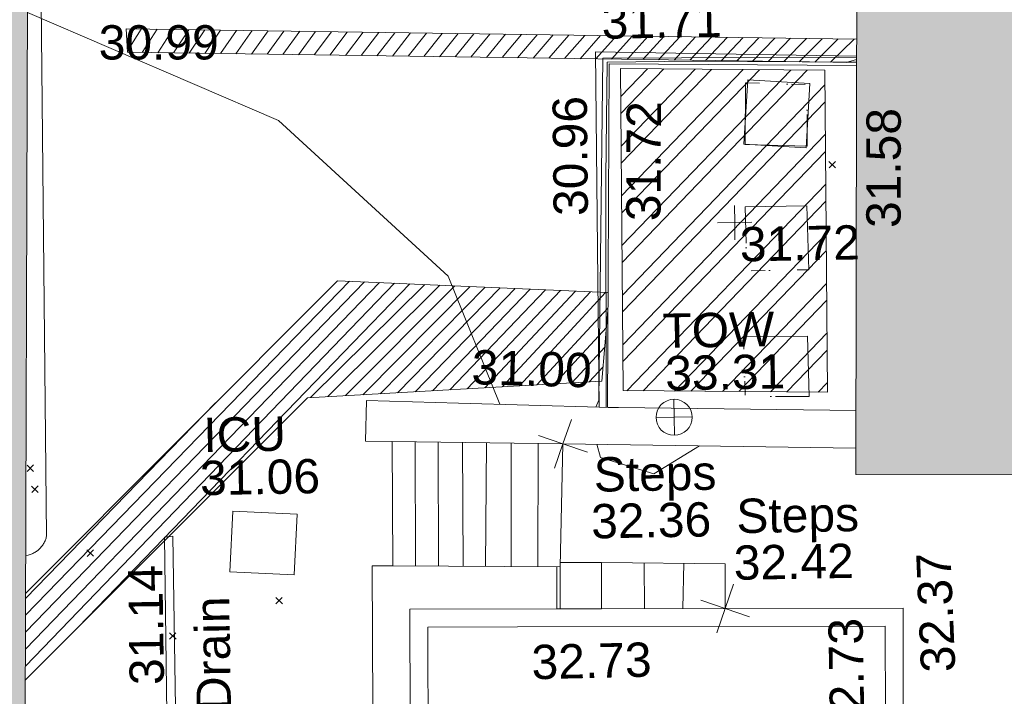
# Model space of a CAD drawing. Header units: millimetres. Extents: x -287732 to 520720, y -103372 to 287754.
# Tile 301 of 380: x 126117 to 136870, y 231773 to 239168. Entities that reach past the tile are written whole.
import ezdxf

# ---------------------------------------------------------------- set-up
doc = ezdxf.new("R2010")
doc.units = ezdxf.units.MM
for name, pattern in [('IMPORT-HIDDEN2 _3_', [4762.5, 3175, -1587.5]), ('IMPORT-UG_ELEC_STREET LIGHTING_QLB2 _2_', [2700, 1500, -300.0000000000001, 0, -250, 150, -300.0000000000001, 0, -200]), ('IMPORT-UG_UNIDENTIFIED_QLA _2_', [2350, 1500, -300.0000000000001, 0, -50, 150, -300.0000000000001, 0, -50])]:
    doc.linetypes.add(name, pattern=pattern)
for name, color, linetype, lineweight, true_color in [('00_TOPO_TOP_OF_WALL', 7, 'Continuous', 9, 0x666666), ('00_UAV_BUILDING_OUTLINE', 5, 'Continuous', 9, 0x0000ff), ('00_UAV_CONCRETE', 9, 'Continuous', 9, 0x808080), ('00_UAV_FENCE', 7, 'Continuous', 9, 0x264c2f), ('00_UAV_LAND_DRAIN', 7, 'Continuous', 9, 0xff7f7f), ('00_UAV_LEVEL_SPOT', 7, 'Continuous', 9, 0x666666), ('00_UAV_PIPE', 140, 'Continuous', 9, 0x00bfff), ('00_UAV_SERV_IC', 5, 'Continuous', 9, 0x0000ff), ('00_UAV_STEPS', 7, 'Continuous', 9, 0x666666), ('00_UAV_TOP_OF_WALL', 7, 'Continuous', 9, 0x666666), ('00_UAV_WALL', 7, 'Continuous', 9, 0x7c00a5), ('00_UAV_WALL_RETAINING', 7, 'Continuous', 9, 0x7c00a5), ('01_DTM_CONTOUR_MNR', 7, 'Continuous', 9, 0xa5a552), ('12333-PUM-2D-U-0001-C01 - Rev2_REVIT IMPORT_dwg', 7, 'Continuous', 9, 0x767676), ('A_RHA_Line', 7, 'Continuous', 9, 0x00a600), ('PUM-CHAMBER EXTENTS', 6, 'IMPORT-HIDDEN2 _3_', 9, 0xff00ff), ('PUM-SCAR', 7, 'Continuous', 9, 0x999999), ('PUM-UNIDENTIFIED UTILITIES-QLA', 7, 'IMPORT-UG_UNIDENTIFIED_QLA _2_', 9, 0x52a500)]:
    doc.layers.add(name, color=color, linetype=linetype, lineweight=lineweight, true_color=true_color)
doc.layers.add('A_RHA_Detail', color=7, linetype='Continuous', lineweight=9)
doc.layers.add('GEN-TEXT', color=7, linetype='Continuous', lineweight=9)
doc.styles.add('Swis721 Lt BT_2', font='swissl.ttf', dxfattribs={"height": 375})
pattern_1 = [(225, (-533641079.65, -725615854.3560001), (88.38834764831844, -88.38834764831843), [])]

# ---------------------------------------------------------------- blocks, each defined once
blk = doc.blocks.new('12333-PUM-2D-U-0001-C01 - Rev2_REVIT IMPORT_dwg_MSL_Node_Linework_1-2077247-Site Location Plan Proposed')
at = {"layer": '00_UAV_STEPS', "color": 254, "true_color": 0xcccccc, "flags": 128}
for points in [[(256.5421955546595, 704.8438894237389), (0, 0), (-704.8438894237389, 256.5421955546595)], [(704.8438894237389, -256.5421955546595), (0, 0), (-256.5421955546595, -704.8438894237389)]]:
    blk.add_lwpolyline(points, dxfattribs=at)
blk = doc.blocks.new('12333-PUM-2D-U-0001-C01 - Rev2_REVIT IMPORT_dwg_TOW-2077249-Site Location Plan Proposed')
at = {"layer": '00_TOPO_TOP_OF_WALL', "color": 254, "true_color": 0xcccccc, "flags": 128}
for points in [[(0, 525.0554400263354), (0, 0), (-525.0554401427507, 0)], [(525.0554401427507, 0), (0, 0), (0, -525.0554400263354)]]:
    blk.add_lwpolyline(points, dxfattribs=at)
at = {"layer": '00_TOPO_TOP_OF_WALL', "color": 254, "true_color": 0xcccccc}
blk.add_circle((0, 0), 525.0554401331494, dxfattribs=at)
blk = doc.blocks.new('12333-PUM-2D-U-0001-C01 - Rev2_REVIT IMPORT_dwg_UAV-2077255-Site Location Plan Proposed')
at = {"layer": '00_UAV_LEVEL_SPOT', "color": 254, "true_color": 0xcccccc, "flags": 128}
for points in [[(500.0000000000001, 0), (0, 0), (0, 500.0000000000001)], [(0, -500.0000000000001), (0, 0), (-500.0000000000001, 0)]]:
    blk.add_lwpolyline(points, dxfattribs=at)
blk = doc.blocks.new('12333-PUM-2D-U-0001-C01 - Rev2_REVIT IMPORT_dwg_MGS62954_T2_Galway_ITM_3d_Rev1-2077680-Site Location Plan Proposed')
at = {"layer": '00_UAV_CONCRETE', "color": 254, "true_color": 0xcccccc}
blk.add_line((534037992.8125167, 725786271.0693449), (534037985.938989, 725785812.7675687), dxfattribs=at)
at = {"layer": '00_UAV_CONCRETE', "color": 254, "true_color": 0xcccccc, "flags": 128}
blk.add_lwpolyline([(534041362.7486716, 725791794.5573869), (534038514.006, 725791892.9585), (534038497.2568781, 725789743.4878302), (534038483.7459459, 725788009.584895)], dxfattribs=at)
at = {"layer": '00_UAV_LAND_DRAIN', "color": 254, "true_color": 0xcccccc, "flags": 128}
blk.add_lwpolyline([(534033507.7019633, 725764811.5966702), (534033618.8120132, 725769810.1173351), (534033620.1505001, 725769870.3319999), (534033710.9611723, 725774809.2069005), (534033783.1505001, 725778735.332), (534033786.2570464, 725779808.4411135), (534033800.7308004, 725784808.1792247), (534033806.1505001, 725786680.3320003), (534033714.1505001, 725786670.3320001), (534033701.021753, 725783635.403292), (534033690.1505001, 725781122.332), (534033646.7268459, 725778636.0494431), (534033612.1504999, 725776656.332), (534033572.6233523, 725773636.6806085), (534033541.1505, 725771232.3320001), (534033494.1242883, 725768637.3769853), (534033425.1505001, 725764831.332), (534033400.665271, 725763638.341874), (534033389.2668344, 725763082.9775764)], dxfattribs=at)
at = {"layer": '00_UAV_PIPE', "color": 254, "true_color": 0xcccccc, "flags": 128}
blk.add_lwpolyline([(534032195.7518206, 725786498.7792832), (534032222.006, 725786501.9585), (534032232.7981554, 725786504.4832227), (534032243.4751199, 725786507.4576591), (534032254.0181624, 725786510.8765916), (534032264.4087868, 725786514.7340217), (534032274.6287644, 725786519.0231823), (534032284.660166, 725786523.7365489), (534032294.485393, 725786528.8658525), (534032304.0872087, 725786534.4020947), (534032313.4487682, 725786540.3355631), (534032322.5536483, 725786546.6558483), (534032327.006, 725786549.9584999), (534032335.6960213, 725786556.838062), (534032344.0903336, 725786564.0754899), (534032352.1742107, 725786571.6580868), (534032359.9334707, 725786579.5725497), (534032367.3545013, 725786587.8049946), (534032374.4242833, 725786596.3409789), (534032381.1304139, 725786605.1655272), (534032387.4611286, 725786614.2631584), (534032393.4053207, 725786623.6179125), (534032398.9525625, 725786633.2133776), (534032404.0931219, 725786643.0327203), (534032408.8179807, 725786653.0587142), (534032413.1188501, 725786663.2737699), (534032416.9881847, 725786673.6599672), (534032420.4191964, 725786684.1990848), (534032423.4058661, 725786694.8726339), (534032425.9429542, 725786705.6618891), (534032493.006, 725795458.9585)], dxfattribs=at)
at = {"layer": '00_UAV_SERV_IC', "color": 254, "true_color": 0xcccccc, "flags": 128}
for points in [[(534040169.0059999, 725791557.9585), (534040847.006, 725791505.9584999), (534040793.0456131, 725790802.3980715), (534040115.0456131, 725790854.3980718)], [(534034464.006, 725786942.9585), (534035167.006, 725786895.9585001), (534035122.7523807, 725786234.0373439), (534034419.7523808, 725786281.0373436)]]:
    blk.add_lwpolyline(points, close=True, dxfattribs=at)
at = {"layer": '00_UAV_STEPS', "color": 254, "true_color": 0xcccccc}
for p, q in [((534036470.0594898, 725787664.7129668), (534036449.8983588, 725786308.5243489)), ((534036720.7959411, 725787657.0685627), (534036702.0653383, 725786302.4028708)), ((534036968.4471253, 725786295.9363213), (534036987.1581118, 725787648.947765)), ((534037249.3412402, 725787640.9543768), (534037214.8359893, 725786289.9551096)), ((534037492.109551, 725786283.2241569), (534037517.6040834, 725787632.7756315)), ((534037784.7671595, 725786276.1197486), (534037813.8774758, 725787623.7429062)), ((534038946.0824285, 725786298.6766105), (534038941.2232025, 725785798.3866242)), ((534039380.991638, 725786286.4477288), (534039359.1886971, 725785792.0945296))]:
    blk.add_line(p, q, dxfattribs=at)
at = {"layer": '00_UAV_STEPS', "color": 254, "true_color": 0xcccccc, "flags": 128}
blk.add_lwpolyline([(534036217.3981228, 725787672.4160573), (534036202.9907179, 725786314.5181541), (534038027.6353947, 725786270.2240024), (534038083.0692115, 725787615.5358412), (534036217.3981228, 725787672.4160573)], dxfattribs=at)
blk.add_lwpolyline([(534038472.0184085, 725785805.4500805), (534038480.1011992, 725786311.779183), (534039830.9942005, 725786273.7944483), (534039822.3109896, 725785785.12264)], close=True, dxfattribs=at)
at = {"layer": '00_UAV_WALL', "color": 254, "true_color": 0xcccccc}
blk.add_line((534038083.0692115, 725787615.5358411), (534041281.0978068, 725787513.3356411), dxfattribs=at)
at = {"layer": '00_UAV_WALL', "color": 254, "true_color": 0xcccccc, "flags": 128}
for points in [[(534041288.8986073, 725787922.3571115), (534038696.9913853, 725788001.5374514), (534038585.0060002, 725788004.9585), (534038483.7459459, 725788009.584895), (534036949.4368198, 725788079.6847982), (534035947.1637779, 725788125.4769024), (534035926.4943786, 725787682.565559), (534036217.3981228, 725787672.4160572)], [(534036104.2378526, 725764808.5729617), (534035630.2775475, 725764808.1553998), (534035689.4244599, 725768411.136259), (534035726.1505, 725770648.332), (534035792.1285502, 725773409.9824679), (534035867.1694063, 725776550.9757928), (534036720.1505, 725776516.3320001), (534036743.9329351, 725777519.1580106), (534036756.1505001, 725778034.332), (534035874.1505001, 725778044.332), (534035917.8358616, 725781645.7849793), (534035974.5345253, 725786320.0640413), (534036202.9907179, 725786314.5181539)], [(534038472.0184085, 725785805.4500805), (534038019.9921241, 725785812.2549295), (534037985.938989, 725785812.7675688), (534036379.0060002, 725785836.9585), (534036343.5869633, 725783484.1751914), (534036283.006, 725779459.9585), (534036491.4555455, 725779456.8204796), (534037085.7291963, 725779447.8742243), (534039248.9596809, 725779415.3087347), (534041668.7411824, 725779378.8811005), (534041674.9963022, 725779794.3904521), (534041697.0119076, 725781256.8229243), (534041750.257991, 725784793.8049322), (534041764.7411824, 725785755.8811003), (534039822.3109896, 725785785.12264)]]:
    blk.add_lwpolyline(points, dxfattribs=at)
blk.add_lwpolyline([(534041475.567997, 725779577.9592772), (534041550.8299727, 725784577.3928086), (534041565.6630056, 725785562.707915), (534037551.5445808, 725785623.136858), (534036572.1791855, 725785637.8803233), (534036511.6606749, 725781617.812187), (534036482.0841768, 725779653.1316853), (534039516.8372066, 725779607.4462076)], close=True, dxfattribs=at)
at = {"layer": '00_UAV_WALL_RETAINING', "color": 254, "true_color": 0xcccccc, "flags": 128}
for points in [[(534041360.849954, 725791695.0014145), (534038658.006, 725791758.9585), (534038608.5148643, 725789463.0953615), (534038577.0901031, 725788005.3201637)], [(534038480.1011992, 725786311.779183), (534038029.6009691, 725786317.9261245), (534038019.992124, 725785812.2549295)]]:
    blk.add_lwpolyline(points, dxfattribs=at)
at = {"layer": '01_DTM_CONTOUR_MNR', "color": 254, "true_color": 0xcccccc, "flags": 128}
for points in [[(534032316.8409532, 725792431.4247524), (534035038.6938386, 725791203.850148), (534036861.9083895, 725789469.365447), (534037400.349969, 725788059.0833642)], [(534038447.4719086, 725788011.2421925), (534038483.6000001, 725788085.0000001), (534038589.87013, 725791820.7792208), (534041164.3984732, 725791787.8266499), (534041362.4691508, 725791779.9012014)], [(534038560.0979484, 725788006.0965055), (534038600.4906362, 725790520.2215868), (534038638.5714287, 725791778.5714285), (534039577.351454, 725791770.192794), (534041361.5167899, 725791729.9658015)], [(534038453.4041832, 725787603.7009537), (534038489.9808607, 725787457.7117747), (534039069.5527696, 725787270.793196), (534039572.9261433, 725787567.9241104)]]:
    blk.add_lwpolyline(points, dxfattribs=at)
at = {"xscale": 0.375, "yscale": 0.375, "zscale": 0.375}
for name, p in [('12333-PUM-2D-U-0001-C01 - Rev2_REVIT IMPORT_dwg_UAV-2077255-Site Location Plan Proposed', (534040000.0000001, 725790000)), ('12333-PUM-2D-U-0001-C01 - Rev2_REVIT IMPORT_dwg_TOW-2077249-Site Location Plan Proposed', (534039301.006, 725787883.9585001)), ('12333-PUM-2D-U-0001-C01 - Rev2_REVIT IMPORT_dwg_MSL_Node_Linework_1-2077247-Site Location Plan Proposed', (534038083.0692115, 725787615.5358411)), ('12333-PUM-2D-U-0001-C01 - Rev2_REVIT IMPORT_dwg_MSL_Node_Linework_1-2077247-Site Location Plan Proposed', (534039822.3109896, 725785785.12264))]:
    blk.add_blockref(name, p, dxfattribs=at)
at = {"layer": '00_UAV_BUILDING_OUTLINE', "color": 251, "true_color": 0x666666, "insert": (534041435.8492041, 725789916.717615), "char_height": 375, "width": 1495.902363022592, "attachment_point": 1, "rotation": 88.90739533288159, "line_spacing_factor": 1.005061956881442, "style": 'Swis721 Lt BT_2'}
blk.add_mtext('31.58', dxfattribs=at)
at = {"layer": '00_UAV_CONCRETE', "color": 251, "true_color": 0x666666, "insert": (534038024.3875789, 725790105.1927565), "char_height": 375, "width": 1495.902363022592, "attachment_point": 1, "rotation": 89.55354841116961, "line_spacing_factor": 1.005061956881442, "style": 'Swis721 Lt BT_2'}
blk.add_mtext('30.96', dxfattribs=at)
at = {"layer": '00_UAV_FENCE', "color": 251, "true_color": 0x666666, "insert": (534033093.3509043, 725792277.9912409), "char_height": 375, "width": 1495.902363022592, "attachment_point": 1, "rotation": 359.02454442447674, "line_spacing_factor": 1.005061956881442, "style": 'Swis721 Lt BT_2'}
blk.add_mtext('30.99', dxfattribs=at)
at = {"layer": '00_UAV_LAND_DRAIN', "color": 251, "true_color": 0x666666, "char_height": 375, "attachment_point": 1, "line_spacing_factor": 1.005061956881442, "style": 'Swis721 Lt BT_2'}
for s, insert, width, rotation in [('31.14', (534033306.2269902, 725785059.6118125), 1495.902363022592, 89.83413477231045), ('Land Drain', (534034033.2654653, 725783451.1146829), 2963.311347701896, 90)]:
    blk.add_mtext(s, dxfattribs=dict(at, insert=insert, width=width, rotation=rotation))
at = {"layer": '00_UAV_LEVEL_SPOT', "insert": (534040051.8765643, 725789949.1441547), "char_height": 375, "width": 1495.902363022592, "attachment_point": 1, "line_spacing_factor": 1.005061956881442, "style": 'Swis721 Lt BT_2'}
blk.add_mtext('31.72', dxfattribs=at)
at = {"layer": '00_UAV_SERV_IC', "color": 251, "true_color": 0x666666, "char_height": 375, "attachment_point": 1, "line_spacing_factor": 1.005061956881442, "style": 'Swis721 Lt BT_2'}
for s, insert, width in [('31.71', (534038585.5606508, 725792408.0707957), 1495.902363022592), ('ICU', (534034157.7249945, 725787968.0992165), 1021.012723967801), ('31.06', (534034112.8968439, 725787497.7202156), 1495.902363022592)]:
    blk.add_mtext(s, dxfattribs=dict(at, insert=insert, width=width))
at = {"layer": '00_UAV_STEPS', "char_height": 375, "attachment_point": 1, "line_spacing_factor": 1.005061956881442, "style": 'Swis721 Lt BT_2'}
for s, insert, width in [('Steps', (534038413.3789533, 725787460.595344), 1552.889119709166), ('Steps', (534039962.3803866, 725786980.721221), 1552.889119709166), ('32.36', (534038375.8595325, 725786950.4738364), 1495.902363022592), ('32.42', (534039924.8609656, 725786470.5997136), 1495.902363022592)]:
    blk.add_mtext(s, dxfattribs=dict(at, insert=insert, width=width))
at = {"layer": '00_UAV_TOP_OF_WALL', "char_height": 375, "attachment_point": 1, "line_spacing_factor": 1.005061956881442, "style": 'Swis721 Lt BT_2'}
for s, insert, width in [('TOW', (534039190.1945944, 725789018.3817598), 1343.937678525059), ('33.31', (534039212.6565018, 725788554.5338372), 1495.902363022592)]:
    blk.add_mtext(s, dxfattribs=dict(at, insert=insert, width=width))
at = {"layer": '00_UAV_WALL', "color": 251, "true_color": 0x666666, "char_height": 375, "width": 1495.902363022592, "attachment_point": 1, "line_spacing_factor": 1.005061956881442, "style": 'Swis721 Lt BT_2'}
for s, insert, rotation in [('31.00', (534037109.5630185, 725788659.5254502), 357.3840751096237), ('32.37', (534041949.8609921, 725785041.7455943), 91.38754466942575), ('32.73', (534040945.5524475, 725784347.337853), 89.98480113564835), ('32.73', (534037696.7839398, 725785422.6391405), 0.3379106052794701)]:
    blk.add_mtext(s, dxfattribs=dict(at, insert=insert, rotation=rotation))
at = {"layer": '00_UAV_WALL_RETAINING', "color": 251, "true_color": 0x666666, "insert": (534038815.3161215, 725790037.5067288), "char_height": 375, "width": 1495.902363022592, "attachment_point": 1, "rotation": 88.76508574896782, "line_spacing_factor": 1.005061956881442, "style": 'Swis721 Lt BT_2'}
blk.add_mtext('31.72', dxfattribs=at)
blk = doc.blocks.new('12333-PUM-2D-U-0001-C01 - Rev2_REVIT IMPORT_dwg-1620468-Site Location Plan Proposed')
at = {"layer": 'PUM-CHAMBER EXTENTS', "true_color": 0xffaaff}
h = blk.add_hatch(dxfattribs=at)
h.set_pattern_fill('FP_3', color=211, style=0, pattern_type=2)
h.set_pattern_definition([(45, (-533641079.65, -725615854.3560001), (-265.1650429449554, 265.1650429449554), []), (45, (-533640902.873, -725615854.3560001), (-265.1650429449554, 265.1650429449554), [])])
h.paths.add_polyline_path([(399900.3501528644, 172273.6438213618), (399933.3501529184, 175792.6438213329), (397703.350152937, 175849.6438213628), (397670.350152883, 172330.6438213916)])
at = {"layer": 'PUM-SCAR', "true_color": 0xdddddd}
h = blk.add_hatch(dxfattribs=at)
h.set_pattern_fill('FP_13', color=254, style=0, pattern_type=2)
h.set_pattern_definition(pattern_1)
h.paths.add_polyline_path([(400281.7652384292, 175870.2769321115), (400278.9537443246, 176126.0490083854), (392312.3501528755, 176378.6438213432), (392322.3501528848, 176122.6438212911), (400281.2644223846, 175870.292811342)])
h = blk.add_hatch(dxfattribs=at)
h.set_pattern_fill('FP_13', color=254, style=0, pattern_type=2)
h.set_pattern_definition(pattern_1)
h.paths.add_polyline_path([(391088.3283166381, 169283.6795208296), (394223.3501528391, 172312.6438213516), (397440.3501529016, 172437.6438213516), (397518.3501528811, 173207.6438213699), (397517.3501528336, 173404.6438212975), (394571.3501528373, 173585.6438212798), (391107.5848834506, 170227.136472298), (391105.7676014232, 170138.1004889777)])
at = {"layer": 'GEN-TEXT', "color": 253, "true_color": 0xaaaaaa}
for p, q in [((399960.9948138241, 174724.288482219), (400031.7054919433, 174794.9991603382)), ((400031.7054919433, 174724.288482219), (399960.9948138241, 174794.9991603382)), ((391146.9948138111, 171560.2884822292), (391217.7054919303, 171630.9991603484)), ((391217.7054919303, 171560.2884822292), (391146.9948138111, 171630.9991603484)), ((391192.994813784, 171330.2884822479), (391263.7054919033, 171400.9991603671)), ((391263.7054919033, 171330.2884822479), (391192.994813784, 171400.9991603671)), ((391784.9948138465, 170621.2884823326), (391855.7054919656, 170691.9991604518)), ((391855.7054919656, 170621.2884823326), (391784.9948138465, 170691.9991604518)), ((393837.9948138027, 170066.2884822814), (393908.7054919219, 170136.9991604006)), ((393908.7054919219, 170066.2884822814), (393837.9948138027, 170136.9991604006)), ((392670.9948137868, 169700.2884822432), (392741.705491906, 169770.9991603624)), ((392741.705491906, 169700.2884822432), (392670.9948137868, 169770.9991603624))]:
    blk.add_line(p, q, dxfattribs=at)
at = {"layer": 'PUM-CHAMBER EXTENTS', "color": 211, "linetype": 'Continuous', "true_color": 0xffaaff, "flags": 128}
blk.add_lwpolyline([(397670.3501528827, 172330.6438213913), (399900.3501528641, 172273.6438213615), (399933.3501529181, 175792.6438213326), (397703.3501529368, 175849.6438213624)], close=True, dxfattribs=at)
at = {"layer": 'PUM-SCAR', "color": 254, "true_color": 0xdddddd}
blk.add_line((400281.7652384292, 175870.2769321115), (392322.3501528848, 176122.6438212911), dxfattribs=at)
at = {"layer": 'PUM-SCAR', "color": 254, "true_color": 0xdddddd, "flags": 128}
for points in [[(392322.3501528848, 176122.6438212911), (392312.3501528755, 176378.6438213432), (400286.6386407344, 176125.8053455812)], [(397517.3501528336, 173404.6438212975), (394571.3501528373, 173585.6438212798), (391107.5848834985, 170227.1364723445)], [(391088.3283166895, 169283.6795208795), (394223.3501528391, 172312.6438213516), (397440.3501529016, 172437.6438213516), (397518.3501528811, 173207.6438213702)]]:
    blk.add_lwpolyline(points, dxfattribs=at)
at = {"layer": 'PUM-UNIDENTIFIED UTILITIES-QLA', "color": 9, "true_color": 0xc5e1aa, "flags": 128}
for points in [[(399725.350152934, 174966.6438213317), (399051.350152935, 174996.6438213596), (399066.3501528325, 175669.6438213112), (399740.3501527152, 175639.6438212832)], [(399037.350152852, 174314.6438213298), (399712.3501528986, 174314.6438213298), (399719.3501528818, 173616.643821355), (399044.3501528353, 173616.643821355)], [(399701.3501528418, 172231.6438213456), (399694.3501528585, 172890.6438213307), (398994.3501529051, 172900.6438213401), (399001.3501528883, 172241.643821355)]]:
    blk.add_lwpolyline(points, close=True, dxfattribs=at)
blk.add_blockref('12333-PUM-2D-U-0001-C01 - Rev2_REVIT IMPORT_dwg_MGS62954_T2_Galway_ITM_3d_Rev1-2077680-Site Location Plan Proposed', (-533641079.6498471, -725615854.3561786))

msp = doc.modelspace()

# ---------------------------------------------------------------- hatches: boundary and pattern name
at = {"layer": 'A_RHA_Detail', "true_color": 0xc0c0c0}
h = msp.add_hatch(color=9, dxfattribs=at)
h.paths.add_polyline_path([(-80880.60083809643, -68502.79057078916), (-80400.865924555, -68483.41509113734), (-80400.865924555, -62984.64684185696), (-24474.85765177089, -63009.32043784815), (-24456.14471271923, -50840.30023858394), (-36622.55041039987, -50831.65104353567), (-36622.55041039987, -44228.57792613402), (-50959.0526582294, -44218.38599194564), (-50959.0526582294, -42573.78171514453), (-54563.9325804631, -42571.21897729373), (-54565.69773352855, -45054.17447474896), (-92408.82109321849, -45027.27149621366), (-92411.78875845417, -49201.74309222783), (-100061.9988811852, -49201.74309222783), (-100052.2214449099, -64852.82557838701), (-86120.90825229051, -64852.82557838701), (-86092.1662649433, -62957.90041523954), (-84861.10047608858, -62957.90041523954), (-84854.79052929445, -68240.109737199), (-80870.60226892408, -68240.10973722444)])
h.paths.add_polyline_path([(-137238.9269902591, -68461.9384092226), (-132719.7426408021, -68433.0633692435), (-132847.0731201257, -62850.04282283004), (-130454.6837966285, -62916.63108078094), (-130498.2830220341, -61355.85393642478), (-117581.136331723, -61423.42893438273), (-117492.3908565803, -49183.91309190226), (-125136.5200282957, -49178.47881952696), (-125133.572703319, -45032.61887136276), (-163007.1824077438, -45005.6942194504), (-163007.1824076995, -44090.2963411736), (-163123.8521269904, -44090.21339942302), (-163122.6389897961, -42383.75184302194), (-166563.8543419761, -42383.75184298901), (-166565.034908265, -44044.39824208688), (-193158.4656786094, -44025.49275805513), (-193195.152889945, -62863.65652504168), (-137269.7106414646, -62916.63108078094), (-137254.3708868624, -65679.90523788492)])
h.paths.add_polyline_path([(120310.9497607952, -32334.28230164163), (120312.4652266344, -31610.73011961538), (133451.2244789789, -31638.24899384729), (133469.2230092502, -19717.98315780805), (121295.7536929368, -19692.48606430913), (121319.8434528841, -8190.941560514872), (112277.0825930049, -8172.001674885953), (112263.1770823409, -14811.1234547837), (78285.85310969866, -14739.95861438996), (78292.82277619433, -8167.077575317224), (75241.99098605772, -8160.673431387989), (69355.76844233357, -8152.931592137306), (69353.6659720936, -9156.74635762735), (68372.60878945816, -9154.691552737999), (68372.60878945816, -13705.52853215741), (69333.7233474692, -13707.54156770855), (69325.07112547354, -16249.53369228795), (66623.4489111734, -16249.53369228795), (66619.79243935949, -17995.29925530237), (65989.07757494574, -17995.2992552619), (65985.44262772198, -19730.78799483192), (57152.23993377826, -19712.28702421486), (57127.42535098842, -31559.89463417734), (70277.87165424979, -31587.43801817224), (70277.87165431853, -32271.7414715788), (78263.96947909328, -32285.12944888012), (78266.62661740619, -31019.79372153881), (112335.8856506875, -31091.15111860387), (112335.8856506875, -32317.57330553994), (119781.4233959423, -32333.17321913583)])
h.paths.add_polyline_path([(7503.717409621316, -1791.439263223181), (15482.43097392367, -674.0213231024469), (15484.0826588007, 148.1327206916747), (56188.28042539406, 205.5276654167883), (56155.84326007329, 14338.3166313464), (18016.62665935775, 14236.48149539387), (17967.9025208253, 34313.18372071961), (21727.10644863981, 34324.0692624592), (21708.90974962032, 40608.10218321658), (18009.66447159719, 40608.10218321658), (17995.54603706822, 45483.75063442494), (9770.084204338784, 45420.6329473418), (3966.213879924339, 45446.76585222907), (3984.771235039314, 14176.56786832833), (1023.062455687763, 14176.56786837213), (-276.5134647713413, 14190.52623461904), (-231.6790044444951, 5968.135265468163), (-226.4491536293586, 193.7444677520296), (553.0869992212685, 183.4716499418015), (7477.609307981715, 143.2867586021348), (7488.638446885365, -674.0213231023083)])
h.paths.add_polyline_path([(77755.59663317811, 53.47451145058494), (77729.51881611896, 1699.844979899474), (94464.47132486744, 1659.976083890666), (94606.37913471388, 17991.390236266), (88810.4190114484, 18015.03260816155), (88799.89418497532, 14436.74271609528), (69413.88950349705, 14457.8773889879), (69377.35724448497, 99.62816357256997), (75241.99098605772, 67.32134432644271)])
h.paths.add_polyline_path([(61252.12079701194, 46453.95617366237), (105774.7348988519, 46472.68783506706), (105768.2642198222, 61852.61234306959), (92285.13876309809, 61852.61234306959), (92308.59670399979, 65784.30757140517), (96107.4668000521, 65767.60445243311), (96059.68081117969, 75209.20847378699), (101084.8427276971, 75071.88872764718), (104988.0046543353, 74765.36560406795), (108403.6894220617, 74363.8408943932), (112009.2703903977, 73787.25420861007), (115645.3524815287, 73049.69667206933), (116890.8108051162, 72761.69136252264), (120208.9929833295, 71893.18353872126), (120865.241739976, 71703.68484519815), (124135.6329506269, 70669.67317906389), (127435.6253142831, 69480.50055823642), (127820.4368670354, 69394.93141813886), (128274.3081769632, 69331.69585753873), (128731.8791144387, 69306.66104516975), (129189.9401488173, 69320.00258290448), (129645.2782985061, 69371.62688826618), (130094.6997111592, 69461.17185603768), (130535.0520071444, 69588.00939074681), (130963.246434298, 69751.24981927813), (131376.2795165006, 69949.74812590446), (131771.2541232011, 70182.11198903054), (132162.5575600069, 70460.5404660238), (132496.0921583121, 70741.69081113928), (132820.871367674, 71064.98072578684), (133117.4593294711, 71414.31364272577), (133383.77568926, 71787.23923950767), (133616.5473239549, 72178.5372844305), (133817.1647262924, 72590.54524898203), (133982.6025969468, 73017.89547513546), (134111.7005086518, 73457.59040801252), (134203.5529320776, 73906.54590458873), (134257.5155883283, 74361.61286216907), (134272.5462649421, 74819.5993153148), (134250.5259875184, 75277.29281745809), (134189.6227572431, 75731.48297747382), (134090.9274700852, 76178.98397757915), (133955.1324028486, 76616.65691993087), (133783.1900598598, 77041.43184345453), (133576.3064937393, 77450.32925647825), (133335.932843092, 77840.48103920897), (133063.7551572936, 78209.15055532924), (132761.6825665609, 78553.75185442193), (132431.8338935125, 78871.8678050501), (132076.5227905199, 79161.26705197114), (131698.2415080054, 79419.91966861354), (131299.6434187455, 79646.01139197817), (131093.5942456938, 79746.34209763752), (132146.0467355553, 83110.22226145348), (122787.7632953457, 86282.54285518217), (121604.3555412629, 82800.3591886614), (117095.9864227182, 83870.84033785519), (116841.9598400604, 83526.35449572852), (116120.5435466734, 91221.93611972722), (110237.7341284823, 91274.27491021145), (110194.3680786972, 90435.39030214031), (104988.0046543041, 90486.49901390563), (104973.2761846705, 94309.82427956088), (103746.1314668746, 94309.8242795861), (103839.9937121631, 122852.1474271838), (96365.09202306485, 122931.9599470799), (96350.3400238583, 123952.4168585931), (104555.5505249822, 123902.1925226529), (104607.3234458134, 120248.5396156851), (125502.5015002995, 120134.1933400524), (125662.0200253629, 137657.3796882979), (114479.5865733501, 137699.2256881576), (114382.306264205, 129149.9458158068), (104644.159003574, 129187.9975073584), (104577.9931702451, 126217.3903144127), (101184.4926406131, 126159.1566967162), (101264.6166812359, 135959.2655565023), (89967.23178808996, 135988.8856164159), (89927.63362986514, 125823.6463181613), (93630.53562302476, 125840.7948842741), (93580.65688892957, 122931.9599470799), (88697.38835376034, 122904.7310126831), (88679.3898954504, 95739.09143775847), (86378.25848996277, 95739.09143775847), (86378.18187189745, 96178.1008337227), (83279.50743284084, 96200.92083327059), (83273.62493422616, 95735.74732133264), (70169.67509619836, 95733.22421950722), (70166.26842742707, 96272.07409347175), (66674.99731294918, 96257.14073655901), (66654.74538556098, 95755.71092136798), (65784.77231079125, 95755.71092136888), (65887.65094984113, 117470.630565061), (53473.3427162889, 117487.9046429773), (53434.44066309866, 98570.46349063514), (40649.41626916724, 98570.46349063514), (40610.16711559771, 94406.01479078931), (38853.82372868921, 94410.36303440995), (38848.65589191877, 89463.65332729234), (40612.46601912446, 89518.45976927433), (40665.38257362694, 86257.73741128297), (38372.19584460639, 86305.72309285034), (38369.79374539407, 76901.0507917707), (50937.9512507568, 76944.40198294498), (50922.88567286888, 74598.78180889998), (56484.9061132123, 74588.85093771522), (56484.9061132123, 75194.85181995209), (92465.4037153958, 75233.0258166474), (92645.92783662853, 71766.64845094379), (89810.55521366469, 69362.83965827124), (85313.16173974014, 69360.94750420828), (85313.16173974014, 66907.4050808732), (75210.14498263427, 66903.15451589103), (75210.14498263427, 63815.70944550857), (70819.40014309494, 63815.70999200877), (70819.21601505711, 64253.35708059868), (69456.83415683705, 64253.35708059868), (69455.7195737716, 66901.99623166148), (61303.32856759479, 66898.5668068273), (61304.56054988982, 63970.32021231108), (70500.41048208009, 63970.32021219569), (70500.4088543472, 61852.59006207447), (61245.6438848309, 61848.69637488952), (61252.03558504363, 46656.49344428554)])
h.paths.add_polyline_path([(-17153.16561239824, 48569.32684293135), (-17153.16561224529, 60770.38083685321), (-29362.88357759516, 60774.70428694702), (-29362.88357759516, 67399.20394580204), (-43507.24466814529, 67405.01911303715), (-43488.5313307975, 69093.07334175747), (-45766.41866231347, 69109.32868388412), (-45794.3462003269, 67405.01911303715), (-47272.11273194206, 67404.2124544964), (-47272.44887633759, 66454.91798908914), (-86004.56386332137, 66468.63299519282), (-86006.66970787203, 60521.58362721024), (-92662.87722510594, 60521.58362721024), (-92665.2138765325, 50184.35611932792), (-79752.0168396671, 50179.78309939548), (-79752.016597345, 48591.4932381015), (-17157.7163123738, 48569.32845417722)])
h.paths.add_polyline_path([(-201056.4185878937, 48628.75479108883), (-138377.9751621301, 48634.64535779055), (-138377.9751621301, 50133.28201003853), (-125467.710581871, 50134.49626164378), (-125468.6909603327, 60566.1903686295), (-132186.8595614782, 60565.86652591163), (-132187.4203588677, 66533.0197876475), (-170643.3098734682, 66805.61809689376), (-170643.3098732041, 67738.78475848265), (-200340.0100486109, 67488.93693764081), (-200348.7171487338, 60827.78025104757), (-201057.5650552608, 60827.71357558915), (-201056.6510294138, 51102.04313372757)])
h.paths.add_polyline_path([(-240051.5126725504, 54769.19491160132), (-239444.490259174, 54811.10754483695), (-239186.5396223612, 54841.92927608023), (-238764.8191577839, 54940.98166103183), (-238382.4735933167, 55122.46891388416), (-237990.3402229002, 55354.87497234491), (-237269.2031023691, 55936.21515020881), (-237032.4836384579, 56225.56611516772), (-236793.0039602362, 56569.31473944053), (-236554.5880578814, 57004.26389721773), (-236432.7219585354, 57267.46508908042), (-236300.081527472, 57753.26238983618), (-236250.7285154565, 58017.17885684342), (-236235.6490609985, 58516.21786804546), (-236233.2538429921, 58987.85640053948), (-236213.7029795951, 59823.48083769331), (-236363.8287855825, 59820.86038205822), (-236634.0279869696, 60698.06075827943), (-236391.9547756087, 61432.19726339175), (-236225.4740089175, 61435.10319600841), (-236201.6036569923, 62637.68779596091), (-232563.5271750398, 62639.28734435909), (-232563.5271750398, 63049.03842404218), (-232732.1945866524, 63049.15302218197), (-232860.1521277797, 63457.95890274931), (-232731.606808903, 63914.24862697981), (-232560.8209656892, 63914.24862697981), (-232515.1276847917, 70598.00033009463), (-240628.6947849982, 70598.85496273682), (-240629.7923196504, 72350.98321577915), (-246412.6011212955, 72347.36085933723), (-246412.6011212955, 70616.45923936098), (-254449.5805725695, 70618.60952619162), (-254454.637144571, 70754.06491720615), (-254469.7140363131, 73191.66276250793), (-263883.2532625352, 73267.83063688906), (-263902.4181505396, 68260.74348553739), (-263714.8217520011, 68259.82096572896), (-263552.9672900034, 67819.65434396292), (-263719.0883117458, 67392.2068408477), (-263913.6298699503, 67392.20684284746), (-263956.7001913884, 58633.76423459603), (-260181.1963171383, 58611.22607638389), (-260192.3146983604, 56354.25111579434), (-257184.684388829, 56339.46086021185), (-257213.4419957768, 57092.93866021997), (-257338.5163846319, 57093.27331223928), (-257471.0109294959, 57531.74572308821), (-257338.5163845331, 58062.22513696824), (-257203.4956297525, 58064.06881289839), (-257173.5751889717, 58598.54056692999), (-256478.2273617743, 58575.27357994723), (-256478.2273617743, 58788.51859473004), (-256013.0091299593, 58911.92701534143), (-255397.0786664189, 58780.99767617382), (-255397.0786664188, 58595.982422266), (-243809.885361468, 58585.92793201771), (-243805.3570672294, 58352.04527760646), (-243740.939469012, 57884.52572680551), (-243619.0830608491, 57421.84877545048), (-243424.3877545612, 56943.65915412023), (-243247.1437899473, 56608.24157713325), (-243003.0710579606, 56249.99021479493), (-242732.2093200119, 55932.75703082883), (-242371.7230178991, 55603.12658811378), (-242141.255125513, 55424.88676767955), (-241804.9643037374, 55216.88439822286), (-241529.4640827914, 55077.02869055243), (-241100.6275144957, 54917.18295003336), (-240836.2134980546, 54840.82833176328), (-240453.4486195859, 54788.60784130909), (-240218.9578693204, 54777.28227442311)])
h.paths.add_polyline_path([(40276.69022552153, 59895.36417752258), (40328.62676029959, 69196.9439153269), (36588.99968785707, 69217.8245910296), (36619.46637569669, 74674.25962428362), (32264.36460078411, 74687.02318924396), (32233.48293867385, 69156.26826306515), (11916.69390495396, 69269.70959686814), (11966.66200111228, 78218.75165974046), (29087.509017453, 78123.15526808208), (29143.44567205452, 88141.1370047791), (15719.348796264, 88216.09212953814), (15732.60379610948, 90589.9978889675), (4594.294101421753, 90652.19003489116), (4525.129359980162, 78265.12250449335), (10096.76365553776, 78234.01258731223), (10077.43887221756, 74773.03821910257), (4547.641142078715, 74803.91453678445), (4465.579974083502, 60107.1600234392), (19125.89094760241, 60025.30234268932), (19139.86249374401, 62527.53804644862), (31738.59196305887, 62457.19146404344), (31724.55430858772, 59943.11609815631), (38369.79364225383, 59906.01157293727)])
h.paths.add_polyline_path([(-246083.0241259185, 72334.29150213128), (-246083.0594797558, 72334.30275087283), (-246208.2905500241, 72334.29150213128)])
h.paths.add_polyline_path([(-114575.3004830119, 112178.0758695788), (-114575.3246435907, 112178.0758695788), (-114707.2752166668, 115801.5811617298)])
h.paths.add_polyline_path([(-154699.9178765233, 101760.4080976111), (-114382.050333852, 101776.0542914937), (-114382.050333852, 106926.9360164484), (-113755.641395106, 106927.1792101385), (-113757.5507412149, 111847.2721531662), (-114431.6837526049, 111847.2721531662), (-114431.8097758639, 112178.0758695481), (-114575.3004830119, 112178.0758695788), (-114578.9984943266, 121707.2390833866), (-123056.9849702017, 121707.2390833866), (-123068.8201032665, 156452.7036899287), (-119381.2340625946, 156454.1348067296), (-119381.2340625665, 160165.8597952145), (-115501.031452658, 160167.3662801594), (-115503.3750945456, 166206.5793118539), (-132411.7987151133, 166599.6604729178), (-132411.8243278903, 166665.6603411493), (-135275.0124468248, 166664.5490317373), (-135275.0124468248, 166628.1883101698), (-135911.3205076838, 166628.1944502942), (-135911.3479256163, 166352.1604668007), (-152521.1633846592, 166345.7146753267), (-152518.3680955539, 159142.6836790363), (-150699.3133726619, 159117.9265656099), (-150758.5477087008, 122560.691203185), (-151059.2005266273, 122560.691203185), (-151061.0981347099, 121302.4374932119), (-154138.3148337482, 121372.6012653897), (-154138.3148337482, 121865.1834517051), (-154704.3888425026, 121867.2611370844), (-154688.5451973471, 119352.3937021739), (-154745.5933227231, 119352.3715636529), (-154745.5763474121, 118722.1532660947), (-160794.1544526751, 118748.7442832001), (-160794.1544526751, 119410.5425977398), (-163852.1622693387, 119422.408321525), (-163855.0715294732, 118762.2003111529), (-167568.6765459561, 118778.5256058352), (-166634.6619849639, 124395.1277019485), (-166930.050559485, 124500.0918161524), (-167568.6765459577, 124707.6250903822), (-168028.2173235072, 124841.3808647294), (-168630.5006276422, 124991.3056740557), (-169238.2056069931, 125117.4693074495), (-169850.3952285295, 125219.6772876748), (-170466.1255403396, 125297.7720169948), (-171089.11025998, 125351.8553033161), (-171704.4065937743, 125381.1774255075), (-172325.0479971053, 125386.3595015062), (-172782.2248668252, 125374.5832362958), (-173401.7764235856, 125337.4554476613), (-174109.844898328, 125263.4341236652), (-174634.1213722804, 125190.4100126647), (-175245.0145766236, 125080.719099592), (-176047.1958093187, 124895.7675260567), (-176665.4852587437, 124724.7228134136), (-177045.3001228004, 124609.1129151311), (-177631.5127792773, 124405.2077276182), (-176665.4852586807, 118818.5158794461), (-177558.9402083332, 118822.4435768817), (-177662.2853368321, 125263.4341236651), (-176365.3912351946, 126542.9270807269), (-159462.2970490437, 126319.910391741), (-157057.7396790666, 128609.0850976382), (-157060.6673204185, 136153.1661957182), (-158638.8016610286, 137740.2441626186), (-159352.3735831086, 137740.2441626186), (-161634.4140634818, 140201.1078539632), (-168727.9404945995, 140256.8191146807), (-171035.0401161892, 137942.8847305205), (-174184.1459014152, 137942.8847305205), (-176460.1167434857, 140292.2858551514), (-177341.6856934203, 140292.2858551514), (-177341.7113613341, 140358.4281613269), (-183428.5803825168, 140356.0660244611), (-185921.6385985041, 137917.4639994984), (-185921.6385985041, 131757.3091155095), (-186906.8767412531, 131756.9267733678), (-187725.3914540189, 130809.9989183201), (-187724.058890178, 127376.1828148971), (-186481.0281350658, 126304.5577463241), (-186479.4846754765, 122327.2959175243), (-185176.2828158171, 121059.4673825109), (-180304.1129154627, 121059.4673824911), (-180304.1136492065, 118802.0484409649), (-193555.3706955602, 118802.0484409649), (-193555.368699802, 133117.8341649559), (-192593.6442938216, 133118.2073819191), (-192593.6442938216, 134200.8158367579), (-192224.6284783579, 134200.9592041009), (-192225.5653014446, 136615.0101267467), (-192595.0012460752, 136615.0101267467), (-192595.4357332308, 137734.4745165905), (-193589.2709668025, 137734.4746851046), (-193589.2685988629, 147474.570583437), (-193163.2062206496, 147492.8644732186), (-192765.7252967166, 147531.087133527), (-192359.9383250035, 147589.5931622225), (-192199.8207947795, 147616.5827294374), (-191882.7548926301, 147682.9245600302), (-191568.5380070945, 147761.6632019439), (-191257.654638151, 147852.677242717), (-190828.6072909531, 148002.2045655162), (-190647.7999969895, 148070.9514233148), (-190349.7690789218, 148197.8750094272), (-190056.9509284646, 148336.4013817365), (-189769.797051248, 148486.3169427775), (-189405.3590254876, 148698.0567944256), (-189132.906026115, 148873.2749095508), (-188867.542109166, 149059.0543929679), (-188609.6764469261, 149255.1087866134), (-188354.9814055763, 149465.3525772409), (-188079.6339208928, 149713.879248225), (-187884.9836199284, 149901.8220103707), (-187545.928247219, 150265.8040604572), (-187446.29984479, 150378.3960832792), (-187241.3270201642, 150629.2310214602), (-187046.3599558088, 150887.9197697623), (-186861.6992771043, 151154.0634500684), (-186546.1373636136, 151669.829875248), (-186524.4196769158, 151707.0632450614), (-163675.2898318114, 151669.829875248), (-163687.5843045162, 148134.07679455), (-157303.6541541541, 148136.492106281), (-157303.6541541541, 155759.91501608), (-157557.4317586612, 155765.0384228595), (-157555.9168973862, 166678.0466575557), (-187009.2021991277, 166699.7464767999), (-187013.0952111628, 162054.4009359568), (-188707.17754695, 162044.5925187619), (-188705.9961892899, 155021.5333641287), (-188737.9999316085, 154650.5326604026), (-188799.0133969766, 154283.1866125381), (-188857.2045401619, 154035.4341107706), (-188966.1106131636, 153679.3368924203), (-189102.6200311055, 153332.8820747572), (-189265.8911675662, 152998.2056672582), (-189454.9174011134, 152677.371060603), (-189645.2484685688, 152421.3220123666), (-189916.9563410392, 152104.2450531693), (-190212.7041973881, 151809.4634871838), (-190530.6686598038, 151538.7947471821), (-190868.8893671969, 151293.9075915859), (-191225.281078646, 151076.3118324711), (-191597.6465194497, 150887.3490191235), (-192092.8415776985, 150682.5621956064), (-192519.2468154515, 150561.8451365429), (-192903.8930791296, 150482.240889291), (-193187.215491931, 150440.8868273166), (-193594.1866364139, 150407.1257787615), (-193594.5952989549, 151459.9895227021), (-205369.2399268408, 151455.4201247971), (-205354.4523517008, 113350.0822379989), (-207187.1580384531, 113349.3710182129), (-207184.3024929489, 105991.0636522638), (-205312.8748221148, 105991.1901500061), (-205311.2362476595, 101769.6553082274), (-175488.6451201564, 101781.2285901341), (-175488.6451201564, 110889.6985621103), (-154703.4627663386, 110897.5679794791), (-154700.2792295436, 102691.5597281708)])
h.paths.add_polyline_path([(193735.9435693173, 113047.8274774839), (208865.0938716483, 114991.0266430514), (208976.1154123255, 114126.6471160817), (216447.8967332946, 115086.3281915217), (216038.7305308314, 118271.9702413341), (232648.5073383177, 120405.3421626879), (233425.993615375, 114352.0734369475), (240632.2017567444, 115277.6440988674), (239854.8412683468, 121329.9334727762), (256406.8682407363, 123455.8879629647), (257091.7572256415, 118089.1198988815), (264572.2871227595, 119040.8180953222), (261877.8350555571, 138524.7609215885), (259178.7147038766, 138221.6086035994), (259197.3483655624, 137439.0084132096), (254686.1480587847, 136897.0007612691), (255412.6810205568, 131314.8303176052), (240852.7447969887, 129522.4514056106), (239771.0426543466, 137918.8519126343), (240649.5822431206, 138010.1984551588), (240062.3063116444, 142776.6750342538), (239165.7694642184, 142685.0143484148), (237630.9646614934, 151018.3171732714), (266172.8791088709, 154560.7889781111), (271297.1876944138, 142612.4006970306), (276531.7397502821, 144861.098714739), (274941.5029779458, 148527.9037281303), (302074.5307653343, 160134.9084326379), (300215.9323773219, 164320.1841173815), (301528.1613272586, 164907.0997989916), (300405.1237791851, 167477.8916353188), (299016.6944531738, 166945.7181824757), (295626.7488506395, 174518.754428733), (294333.0289184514, 177537.1551681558), (287288.8475947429, 174518.754428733), (289427.6893504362, 169661.0163463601), (272956.7816584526, 162557.1203578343), (271943.2187787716, 164897.4305293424), (267016.3118217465, 162764.0369715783), (268502.3094164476, 159357.0430143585), (265200.4029574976, 157946.4096681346), (226856.416695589, 153146.7821792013), (227510.3041274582, 148852.0205334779), (228280.9873165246, 141179.0007483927), (227302.3544112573, 141050.281300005), (227895.3788235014, 136433.1758633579), (228748.5501749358, 136523.8855003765), (229602.3077302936, 128023.7667641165), (217691.2359889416, 126493.8999679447), (217642.3600127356, 126874.433267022), (215138.5007311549, 126552.8357430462), (215194.9980427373, 126112.965074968), (215015.6132226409, 126089.924757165), (214840.9672575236, 127449.66446064), (192258.7012018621, 124549.1816390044), (193486.3576426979, 114991.0266430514)])
h.paths.add_polyline_path([(-78076.24187439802, 117605.5188722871), (-78076.23951902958, 117610.0871211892), (-78070.318122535, 129485.7330792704), (-74723.15926543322, 129478.385255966), (-74723.15926543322, 125435.7860624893), (-48015.64546086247, 125380.0246061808), (-47996.55031653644, 135872.5822179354), (-61198.15919578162, 135901.5630078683), (-74714.72264144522, 135923.5088764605), (-74723.6287602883, 131865.2975510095), (-78070.318122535, 131872.642169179), (-78062.97909487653, 149549.7689430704), (-58292.26570492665, 149541.5607197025), (-58292.26570491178, 148946.2407608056), (-37707.70924046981, 148937.6946533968), (-37703.30827430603, 159740.0672041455), (-44148.26955755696, 159742.7429641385), (-44148.26955755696, 162961.3319174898), (-49829.95437583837, 162961.3319174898), (-49830.92144130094, 160632.0129326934), (-78494.09026625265, 160643.9130440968), (-78494.09026625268, 161615.1537738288), (-78739.225852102, 161615.2555472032), (-78691.7919454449, 168187.9195488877), (-90844.57645036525, 168126.8149079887), (-90962.52567694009, 152686.7636277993), (-89064.97866809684, 152685.9758215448), (-89079.54115380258, 117610.0871211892), (-78374.80218507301, 117605.6428258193)])
h.paths.add_polyline_path([(69254.82576126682, 129235.9722870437), (69259.97086178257, 136167.789247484), (86068.0992678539, 136131.0235193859), (86008.66431381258, 164703.3084147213), (58789.63167882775, 164723.511581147), (58789.63167882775, 170119.2062865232), (54460.1632489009, 170122.4198087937), (54457.21717773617, 166153.279245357), (47042.2151650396, 166158.7829869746), (47041.10931533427, 164668.9097040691), (39173.27935198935, 164674.7495545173), (39172.83712618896, 164078.9539098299), (17014.87910992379, 164095.4005254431), (17002.38841206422, 147267.1142245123), (12659.63471563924, 147267.1142245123), (12653.60087534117, 139137.9291796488), (17031.41608901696, 139134.6797717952), (17024.5879174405, 129935.3194463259), (39191.34773726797, 129918.8662983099), (39191.34773726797, 129258.2867272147), (69014.0340609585, 129236.1510132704)])
h.paths.add_polyline_path([(39265.62356917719, 139467.8223435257), (33050.91021530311, 139484.1586867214), (33087.56357182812, 153427.9220784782), (39277.60130889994, 153411.6505991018), (39277.60130890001, 152830.3127277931), (43058.29603858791, 152820.3745823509), (43024.83899408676, 140092.5601633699), (39267.2657899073, 140092.5601633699)])
h.paths.add_polyline_path([(1979.548949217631, 189123.2414339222), (18699.10403225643, 189180.0465563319), (18678.46874730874, 195253.6675675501), (24349.02704561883, 195272.9334348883), (24334.96888372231, 199550.7690688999), (28829.78348974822, 199566.0403168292), (28798.3577216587, 208815.6446464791), (24334.949615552, 208806.151404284), (24333.90624841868, 209113.2475694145), (16811.59093053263, 209087.6903002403), (16806.58456499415, 208843.5909093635), (6772.293057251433, 208809.4991440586), (6797.166076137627, 201488.5780549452), (-8471.058649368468, 201436.7038490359), (-8471.058649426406, 200429.0172028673), (-11856.09020770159, 200417.5164702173), (-11823.72827009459, 190892.3684138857), (-7614.729360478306, 190906.6685966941), (-7614.729360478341, 190170.8290169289), (-4608.619189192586, 190169.2993656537), (-4608.238782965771, 190916.8832264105), (1973.379031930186, 190939.2444180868), (1977.122761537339, 189837.3456693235)])
h.paths.add_polyline_path([(-20506.22133143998, 190640.0286460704), (-20122.28942212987, 206347.1214480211), (-41550.34215551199, 207015.2557957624), (-41462.26177903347, 210449.6195896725), (-31391.41053372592, 210152.0276719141), (-31078.64493155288, 223862.5743669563), (-44305.08575743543, 224230.7972280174), (-44490.79956591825, 211865.5542346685), (-47510.12209648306, 211942.9901385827), (-47722.57925071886, 203659.0205614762), (-47076.06680548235, 203635.3001465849), (-47175.4684425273, 199531.9403872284), (-46801.21126120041, 199520.4703269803), (-46873.68175963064, 195478.5899481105), (-44600.40472248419, 195425.2559779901), (-44685.88459507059, 192243.2795180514), (-38073.99929115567, 192135.6564362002), (-38104.39995468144, 191126.972250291), (-21537.79264466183, 190668.5723412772)])
h.paths.add_polyline_path([(16801.02360973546, 195961.500137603), (9656.615133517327, 196015.1086063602), (9643.838150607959, 199513.9922857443), (11631.77992468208, 199485.8321209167), (11631.7920940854, 203322.2460456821), (16806.58456511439, 203391.4855728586), (16801.0407710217, 195984.4293109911)])
h.paths.add_polyline_path([(122084.9264926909, 200536.2570557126), (122088.1805162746, 206386.1947929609), (125211.1061638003, 206386.1947929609), (125211.1162733, 206645.8932837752), (126202.7098976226, 206645.8932838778), (126203.0204769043, 207041.0477229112), (130401.4034741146, 206979.0758390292), (130444.2691124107, 209883.280297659), (126202.8383603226, 209945.8832030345), (126203.0204769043, 214624.1281189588), (127364.791950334, 214624.1281190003), (127365.2106673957, 225380.2058567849), (126159.8599207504, 225380.2527798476), (126207.4133336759, 241475.3410923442), (119482.5411291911, 241495.8747898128), (119479.2041949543, 246182.0096278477), (109943.9121324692, 246175.2196735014), (109953.2702601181, 233033.381429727), (115000.5285021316, 233033.3814296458), (114999.579292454, 208653.4991933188), (112026.3032630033, 208653.4991933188), (112024.3519988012, 200538.6761891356), (122024.6079402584, 200536.2715596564)])
h.paths.add_polyline_path([(30087.05071580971, 200986.75440713), (38030.67179071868, 201028.6865660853), (38030.67179071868, 202922.9731660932), (38109.89531492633, 202923.3913649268), (38067.25569096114, 208827.6066631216), (38013.35839378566, 208827.6672237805), (38012.38630971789, 209012.5383931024), (30044.90685988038, 208970.480297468), (30076.83023715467, 202922.9203834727)])
h.paths.add_polyline_path([(195986.2599417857, 205661.5722736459), (202896.8751332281, 206052.0074670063), (202676.8862551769, 209945.7611691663), (195766.2710618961, 209555.3259759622)])
h.paths.add_polyline_path([(-91652.40581580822, 206392.6172135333), (-79454.24421187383, 206432.5105635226), (-79629.29258199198, 238245.6998510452), (-68904.21147484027, 238215.095164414), (-68918.55832832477, 246312.9061543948), (-68918.56040493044, 246314.0782553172), (-68756.515268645, 246312.9061543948), (-68755.20581930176, 246638.9786699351), (-79620.07671794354, 246651.3624133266), (-79606.5628449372, 247343.5411849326), (-82154.50636787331, 247318.0695596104), (-82154.50636787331, 247488.1275895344), (-91640.64698348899, 247472.5371040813), (-91638.72040628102, 246846.4753752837), (-131470.3702759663, 246641.42150215), (-131470.3702759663, 250159.5419305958), (-142857.1087886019, 250176.7939677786), (-142864.0554935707, 246220.0701029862), (-165118.8027587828, 246272.3986783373), (-165040.0492656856, 253907.936045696), (-178677.4727934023, 253929.5079730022), (-178699.5521575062, 238176.7234097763), (-138599.3373496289, 238209.4781454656), (-138548.4479938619, 206627.5237025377), (-126646.6702863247, 206572.2299428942), (-126666.6805510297, 234825.8818836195), (-124962.7180531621, 234825.9534805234), (-124969.0241559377, 234688.4891474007), (-91595.61129713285, 234664.3133306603), (-91650.87307429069, 207155.5994723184)])
h.paths.add_polyline_path([(142123.7078574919, 209113.5383730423), (152768.4446292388, 209127.3137314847), (152745.2992288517, 227012.63380935), (142100.5623961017, 226998.8584508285), (142121.8067345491, 210582.5602643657)])
h.paths.add_polyline_path([(168998.8561129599, 209274.9592350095), (169026.8416078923, 226860.3446540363), (161686.6780314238, 226876.6646907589), (161647.6783165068, 209291.3037608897), (168846.6177107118, 209275.2977201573)])
h.paths.add_polyline_path([(49761.46820719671, 218476.5678095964), (49794.00484360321, 223316.1680811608), (41274.07755982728, 223363.4010619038), (41273.58999769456, 223290.8795634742), (32187.30576796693, 223351.9666549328), (32202.10532419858, 225553.2987454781), (20081.83724695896, 225634.7833114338), (20035.26675877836, 218707.7438801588), (31566.33951793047, 218630.2204881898), (31566.12891731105, 218598.8950898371), (49750.1971391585, 218476.6435849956)])
h.paths.add_polyline_path([(162361.9830851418, 234154.05208666), (162366.6425722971, 241589.9129272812), (135261.102696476, 241630.986197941), (135249.088870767, 234197.8735112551), (160249.0277027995, 234157.4671671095)])
h.paths.add_polyline_path([(176458.8604389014, 246709.5724700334), (176516.2484477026, 252173.1529804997), (168884.2833866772, 252253.3171281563), (168934.86529241, 257068.9279575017), (164355.0504715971, 257117.0331241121), (164296.1746742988, 251511.808811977), (164416.8965511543, 251510.5407811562), (164367.8024342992, 246836.573754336), (171460.1142273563, 246762.0779818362)])

# ---------------------------------------------------------------- linework, layer by layer
at = {"layer": 'A_RHA_Line', "color": 7}
for p, q in [((135261.1071190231, 241633.7224584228), (135255.862757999, 238388.9670296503)), ((126159.8599208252, 225380.2527798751), (126207.413333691, 241475.3410924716)), ((135255.8627579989, 238388.9670296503), (135249.0888707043, 234197.8735113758)), ((135249.0888707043, 234197.8735113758), (140249.0766371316, 234189.7922428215))]:
    msp.add_line(p, q, dxfattribs=at)

# ---------------------------------------------------------------- block references
at = {"layer": '12333-PUM-2D-U-0001-C01 - Rev2_REVIT IMPORT_dwg', "color": 254, "linetype": 'IMPORT-UG_ELEC_STREET LIGHTING_QLB2 _2_', "true_color": 0xffd4d4, "rotation": 0.9999999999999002}
msp.add_blockref('12333-PUM-2D-U-0001-C01 - Rev2_REVIT IMPORT_dwg-1620468-Site Location Plan Proposed', (-261895.0770586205, 55869.5817132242), dxfattribs=at)

doc.saveas('drawing.dxf')
